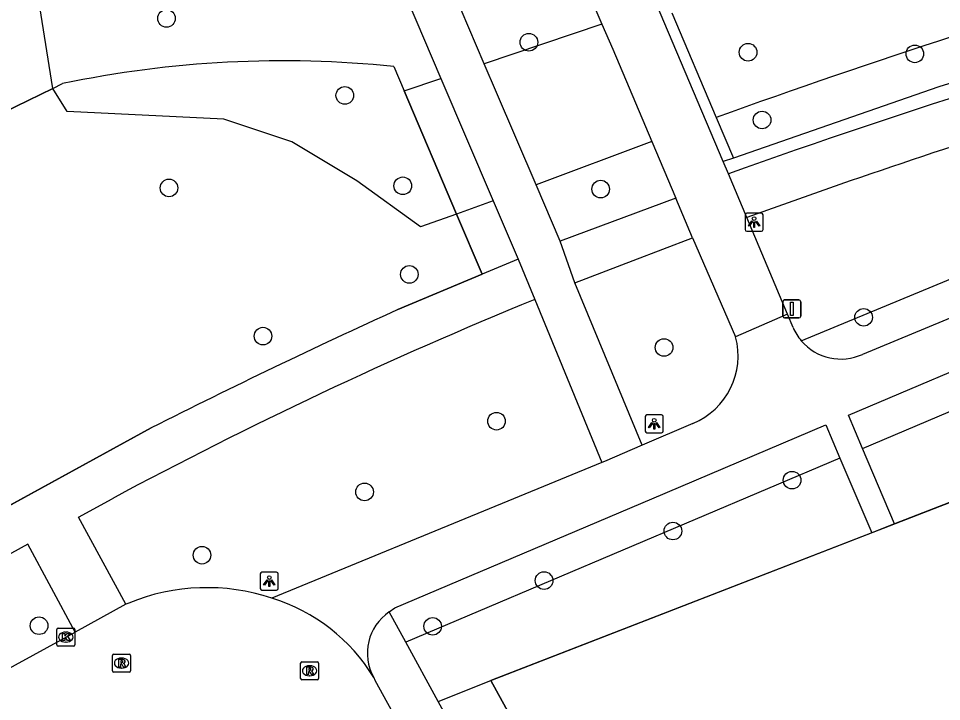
# Model space of a CAD drawing. Extents: x 158087 to 159494, y 382905 to 383981.
# Drawn here: x 159175.3 to 159226.5, y 383488.7 to 383526.7 of the extents above; entities that cross this region are included whole.
import ezdxf

# ---------------------------------------------------------------- set-up
doc = ezdxf.new("R2010")
doc.units = 0
for name, color, linetype in [('IMGEO_Boom', 7, 'Continuous'), ('IMGEO_Fietspad_open', 7, 'Continuous'), ('IMGEO_Groenvoorziening', 7, 'Continuous'), ('IMGEO_Haag', 7, 'Continuous'), ('IMGEO_Hek', 7, 'Continuous'), ('IMGEO_Kolk', 7, 'Continuous'), ('IMGEO_Lichtpunt', 7, 'Continuous'), ('IMGEO_Rijbaan_lokaal_open', 7, 'Continuous'), ('IMGEO_Rioolput', 7, 'Continuous'), ('IMGEO_Verkeersbordpaal', 7, 'Continuous'), ('IMGEO_Voetpad_halfverhard', 7, 'Continuous'), ('IMGEO_Voetpad_open', 7, 'Continuous')]:
    doc.layers.add(name, color=color, linetype=linetype)

msp = doc.modelspace()

# ---------------------------------------------------------------- linework, layer by layer
at = {"layer": 'IMGEO_Boom'}
for centre in [(159183.528, 383526.681), (159203.64, 383525.356), (159215.805, 383524.8), (159225.059, 383524.709), (159193.423, 383522.401), (159216.582, 383521.037), (159183.666, 383517.263), (159196.641, 383517.382), (159207.624, 383517.198), (159197.006, 383512.462), (159222.218, 383510.075), (159188.883, 383509.033), (159211.142, 383508.402), (159201.842, 383504.307), (159218.247, 383501.032), (159194.52, 383500.379), (159211.633, 383498.207), (159185.497, 383496.865), (159204.484, 383495.456), (159176.456, 383492.949), (159198.299, 383492.914)]:
    msp.add_circle(centre, 0.489, dxfattribs=at)
at = {"layer": 'IMGEO_Fietspad_open'}
for points in [[(159214.431, 383518.724), (159209.737, 383529.796), (159198.371, 383556.604), (159192.192, 383571.18)], [(159206.405, 383529.355), (159207.692, 383526.359)], [(159207.692, 383526.359), (159208.29, 383524.966), (159210.465, 383519.836)], [(159261.718, 383525.238), (159251.703, 383520.686), (159241.191, 383515.909), (159222.162, 383508.02)], [(159222.16, 383502.793), (159221.379, 383504.634), (159259.778, 383520.928)], [(159210.465, 383519.836), (159211.794, 383516.703)], [(159214.712, 383518.051), (159214.431, 383518.724)], [(159215.741, 383515.621), (159214.712, 383518.051)], [(159212.712, 383514.491), (159211.794, 383516.703)], [(159217.992, 383510.247), (159215.741, 383515.621)], [(159212.712, 383514.491), (159215.113, 383508.998)], [(159217.992, 383510.247), (159215.113, 383508.998)], [(159218.303, 383509.505), (159217.992, 383510.247)], [(159212.739, 383504.181), (159209.923, 383502.973)], [(159195.889, 383493.71), (159196.199, 383493.949), (159210.459, 383500), (159220.124, 383504.101), (159220.905, 383502.26)], [(159209.923, 383502.973), (159207.838, 383502.078), (159207.694, 383502.019)], [(159223.938, 383498.603), (159222.16, 383502.793)], [(159220.905, 383502.26), (159222.667, 383498.109)], [(159207.694, 383502.019), (159202.791, 383500), (159189.38, 383494.477)], [(159223.938, 383498.603), (159222.667, 383498.109)]]:
    msp.add_lwpolyline(points, dxfattribs=at)
for centre, radius, start, end in [((159221.006, 383510.683), 2.948, 203.5543, 220.3577), ((159211.197, 383507.934), 4.058, 292.3344, 15.194), ((159220.961, 383510.657), 2.898, 220.5332, 294.4805), ((159197.425, 383491.429), 2.75, 123.9523, 209.3978)]:
    msp.add_arc(centre, radius, start, end, dxfattribs=at)
at = {"layer": 'IMGEO_Groenvoorziening'}
for points in [[(159177.217, 383522.791), (159176.499, 383527.32)], [(159211.577, 383526.995), (159214.043, 383521.177)], [(159207.692, 383526.359), (159201.165, 383524.157)], [(159196.146, 383524.003), (159196.717, 383522.656)], [(159196.717, 383522.656), (159198.757, 383523.344)], [(159177.217, 383522.791), (159168.31, 383518.447), (159160.416, 383514.051)], [(159177.217, 383522.791), (159177.757, 383523.055)], [(159199.62, 383515.815), (159197.624, 383515.104), (159194.086, 383517.666), (159190.487, 383519.833), (159186.714, 383521.091), (159178.006, 383521.517), (159177.217, 383522.791)], [(159199.62, 383515.815), (159196.717, 383522.656)], [(159214.043, 383521.177), (159214.999, 383518.922)], [(159210.465, 383519.836), (159204.037, 383517.431)], [(159222.16, 383502.793), (159260.97, 383519.261)], [(159201.661, 383516.542), (159199.62, 383515.815)], [(159218.759, 383508.774), (159236.53, 383516.142)], [(159201.041, 383512.466), (159199.62, 383515.815)], [(159259.663, 383512.481), (159223.938, 383498.603)], [(159220.905, 383502.26), (159196.808, 383492.035)], [(159222.667, 383498.109), (159201.529, 383489.897)], [(159198.612, 383488.743), (159201.529, 383489.897)], [(159201.529, 383489.897), (159221.11, 383454.17)]]:
    msp.add_lwpolyline(points, dxfattribs=at)
for centre, radius, start, end in [((159350.738, 383143.765), 401.404, 105.93653, 109.90998), ((159189.981, 383464.767), 59.556, 84.05817, 101.84409)]:
    msp.add_arc(centre, radius, start, end, dxfattribs=at)
at = {"layer": 'IMGEO_Haag'}
for points in [[(159244.689, 383528.392), (159238.481, 383526.627), (159226.386, 383522.886), (159214.999, 383518.922)], [(159214.999, 383518.922), (159214.431, 383518.724)]]:
    msp.add_lwpolyline(points, dxfattribs=at)
at = {"layer": 'IMGEO_Hek'}
for points in [[(159214.431, 383518.724), (159209.737, 383529.796)], [(159244.689, 383528.392), (159238.481, 383526.627), (159226.386, 383522.886), (159214.999, 383518.922)], [(159196.146, 383524.003), (159196.717, 383522.656)], [(159160.416, 383514.051), (159168.31, 383518.447), (159177.217, 383522.791)], [(159177.217, 383522.791), (159177.757, 383523.055)], [(159196.717, 383522.656), (159199.62, 383515.815)], [(159214.999, 383518.922), (159214.431, 383518.724)], [(159199.62, 383515.815), (159201.041, 383512.466)], [(159201.041, 383512.466), (159196.365, 383510.504)], [(159201.529, 383489.897), (159259.663, 383512.481)], [(159182.683, 383503.935), (159103.707, 383460.593)], [(159221.11, 383454.17), (159201.529, 383489.897)]]:
    msp.add_lwpolyline(points, dxfattribs=at)
for centre, radius, start, end in [((159189.981, 383464.767), 59.556, 84.05817, 101.84409), ((159348.73, 383175.623), 367.913, 114.46471, 116.82846)]:
    msp.add_arc(centre, radius, start, end, dxfattribs=at)
at = {"layer": 'IMGEO_Kolk'}
for p, q in [((159177.44, 383491.892), (159177.44, 383492.744)), ((159177.515, 383492.818), (159178.367, 383492.818)), ((159177.928, 383492.598), (159177.953, 383492.598)), ((159178.441, 383492.744), (159178.441, 383491.892)), ((159178.367, 383491.818), (159177.515, 383491.818)), ((159177.951, 383492.038), (159177.926, 383492.038))]:
    msp.add_line(p, q, dxfattribs=at)
for points in [[(159177.44, 383491.892), (159177.44, 383492.744)], [(159177.515, 383492.818), (159178.367, 383492.818)], [(159177.761, 383492.518), (159177.884, 383492.518), (159177.884, 383492.367), (159178.014, 383492.518), (159178.178, 383492.518), (159178.032, 383492.367), (159178.185, 383492.118), (159178.033, 383492.118), (159177.948, 383492.282), (159177.884, 383492.215), (159177.884, 383492.118), (159177.761, 383492.118), (159177.761, 383492.518)], [(159178.441, 383492.744), (159178.441, 383491.892)], [(159178.367, 383491.818), (159177.515, 383491.818)]]:
    msp.add_lwpolyline(points, dxfattribs=at)
for centre, start, end in [((159177.517, 383492.742), 91.552, 178.448), ((159177.517, 383492.742), 91.552, 178.448), ((159178.365, 383492.742), 1.552, 88.448), ((159178.365, 383492.742), 1.552, 88.448), ((159177.517, 383491.894), 181.552, 268.448), ((159177.517, 383491.894), 181.552, 268.448), ((159178.365, 383491.894), 271.552, 358.448), ((159178.365, 383491.894), 271.552, 358.448)]:
    msp.add_arc(centre, 0.0765, start, end, dxfattribs=at)
for centre, major_axis, ratio, start_param, end_param in [((159177.927, 383492.318), (-0.387, 0.002), 0.722429, 4.712389, 7.853982), ((159177.952, 383492.318), (-0.39, 0.002), 0.717154, 1.570796, 4.712389)]:
    msp.add_ellipse(centre, major_axis=major_axis, ratio=ratio, start_param=start_param, end_param=end_param, dxfattribs=at)
at = {"layer": 'IMGEO_Lichtpunt'}
for p, q in [((159215.641, 383515.763), (159215.641, 383514.956)), ((159215.641, 383515.763), (159215.641, 383514.956)), ((159216.543, 383515.858), (159215.735, 383515.858)), ((159216.543, 383515.858), (159215.735, 383515.858)), ((159216.637, 383514.956), (159216.637, 383515.763)), ((159216.637, 383514.956), (159216.637, 383515.763)), ((159215.735, 383514.862), (159216.543, 383514.862)), ((159215.735, 383514.862), (159216.543, 383514.862)), ((159211, 383504.658), (159210.192, 383504.658)), ((159211, 383504.658), (159210.192, 383504.658)), ((159210.098, 383504.563), (159210.098, 383503.756)), ((159210.098, 383504.563), (159210.098, 383503.756)), ((159211.094, 383503.756), (159211.094, 383504.563)), ((159211.094, 383503.756), (159211.094, 383504.563)), ((159210.192, 383503.662), (159211, 383503.662)), ((159210.192, 383503.662), (159211, 383503.662)), ((159189.635, 383495.92), (159188.827, 383495.92)), ((159189.635, 383495.92), (159188.827, 383495.92)), ((159188.733, 383495.825), (159188.733, 383495.018)), ((159188.733, 383495.825), (159188.733, 383495.018)), ((159189.729, 383495.018), (159189.729, 383495.825)), ((159189.729, 383495.018), (159189.729, 383495.825)), ((159188.827, 383494.924), (159189.635, 383494.924)), ((159188.827, 383494.924), (159189.635, 383494.924))]:
    msp.add_line(p, q, dxfattribs=at)
for points in [[(159216.015, 383515.427), (159216.054, 383515.399), (159215.866, 383515.137), (159215.828, 383515.164), (159216.015, 383515.427)], [(159216.117, 383515.379), (159216.164, 383515.379), (159216.164, 383515.057), (159216.117, 383515.057), (159216.117, 383515.379)], [(159216.227, 383515.399), (159216.265, 383515.426), (159216.452, 383515.164), (159216.413, 383515.136), (159216.227, 383515.399)], [(159210.472, 383504.227), (159210.511, 383504.199), (159210.323, 383503.937), (159210.285, 383503.964), (159210.472, 383504.227)], [(159210.574, 383504.179), (159210.621, 383504.179), (159210.621, 383503.857), (159210.574, 383503.857), (159210.574, 383504.179)], [(159210.684, 383504.199), (159210.722, 383504.226), (159210.909, 383503.964), (159210.87, 383503.936), (159210.684, 383504.199)], [(159189.107, 383495.489), (159189.146, 383495.461), (159188.958, 383495.199), (159188.92, 383495.226), (159189.107, 383495.489)], [(159189.209, 383495.441), (159189.256, 383495.441), (159189.256, 383495.119), (159189.209, 383495.119), (159189.209, 383495.441)], [(159189.319, 383495.461), (159189.357, 383495.488), (159189.544, 383495.226), (159189.505, 383495.198), (159189.319, 383495.461)]]:
    msp.add_lwpolyline(points, dxfattribs=at)
for centre in [(159216.14, 383515.561), (159210.597, 383504.361), (159189.232, 383495.623)]:
    msp.add_circle(centre, 0.0994, dxfattribs=at)
for centre, start, end in [((159215.735, 383515.763), 90, 180), ((159215.735, 383515.763), 90, 180), ((159216.543, 383515.763), 0, 90), ((159216.543, 383515.763), 0, 90), ((159215.735, 383514.956), 180, 270), ((159215.735, 383514.956), 180, 270), ((159216.543, 383514.956), 270, 0), ((159216.543, 383514.956), 270, 360), ((159210.192, 383504.563), 90, 180), ((159210.192, 383504.563), 90, 180), ((159211, 383504.563), 0, 90), ((159211, 383504.563), 0, 90), ((159210.192, 383503.756), 180, 270), ((159210.192, 383503.756), 180, 270), ((159211, 383503.756), 270, 0), ((159211, 383503.756), 270, 360), ((159188.827, 383495.825), 90, 180), ((159188.827, 383495.825), 90, 180), ((159189.635, 383495.825), 0, 90), ((159189.635, 383495.825), 0, 90), ((159188.827, 383495.018), 180, 270), ((159188.827, 383495.018), 180, 270), ((159189.635, 383495.018), 270, 0), ((159189.635, 383495.018), 270, 360)]:
    msp.add_arc(centre, 0.0946, start, end, dxfattribs=at)
at = {"layer": 'IMGEO_Rijbaan_lokaal_open'}
for points in [[(159181.267, 383494.139), (159178.457, 383492.598)], [(159181.432, 383494.207), (159181.267, 383494.139)], [(159132.395, 383467.404), (159159.962, 383482.46), (159178.457, 383492.598)], [(159195.029, 383490.079), (159195.091, 383489.932), (159199.405, 383482.085), (159211.28, 383460.382), (159217.305, 383449.281), (159217.812, 383448.315), (159217.983, 383448.031)]]:
    msp.add_lwpolyline(points, dxfattribs=at)
for centre, radius, start, end in [((159185.77, 383483.624), 11.438, 71.6027, 112.2886), ((159186.391, 383484.811), 10.117, 31.3769, 72.8184)]:
    msp.add_arc(centre, radius, start, end, dxfattribs=at)
at = {"layer": 'IMGEO_Rioolput'}
for p, q in [((159180.608, 383491.371), (159181.46, 383491.371)), ((159180.533, 383490.445), (159180.533, 383491.297)), ((159181.021, 383491.151), (159181.046, 383491.151)), ((159181.534, 383491.297), (159181.534, 383490.445)), ((159190.97, 383490.022), (159190.97, 383490.874)), ((159191.045, 383490.948), (159191.897, 383490.948)), ((159191.971, 383490.874), (159191.971, 383490.022)), ((159181.46, 383490.371), (159180.608, 383490.371)), ((159181.044, 383490.591), (159181.019, 383490.591)), ((159191.458, 383490.728), (159191.483, 383490.728)), ((159191.897, 383489.948), (159191.045, 383489.948)), ((159191.481, 383490.168), (159191.456, 383490.168))]:
    msp.add_line(p, q, dxfattribs=at)
for points in [[(159180.608, 383491.371), (159181.46, 383491.371)], [(159180.533, 383490.445), (159180.533, 383491.297)], [(159181.122, 383491.069), (159180.87, 383491.071), (159180.87, 383490.671)], [(159180.87, 383490.671), (159180.994, 383490.671), (159180.994, 383490.833), (159181.005, 383490.833)], [(159181.048, 383490.99), (159180.994, 383490.99), (159180.994, 383490.909)], [(159180.994, 383490.909), (159181.046, 383490.909)], [(159181.052, 383490.804), (159181.123, 383490.671), (159181.263, 383490.671), (159181.198, 383490.797)], [(159181.534, 383491.297), (159181.534, 383490.445)], [(159190.97, 383490.022), (159190.97, 383490.874)], [(159191.045, 383490.948), (159191.897, 383490.948)], [(159191.971, 383490.874), (159191.971, 383490.022)], [(159181.46, 383490.371), (159180.608, 383490.371)], [(159191.559, 383490.646), (159191.307, 383490.648), (159191.307, 383490.248)], [(159191.307, 383490.248), (159191.431, 383490.248), (159191.431, 383490.41), (159191.442, 383490.41)], [(159191.485, 383490.567), (159191.431, 383490.567), (159191.431, 383490.486)], [(159191.431, 383490.486), (159191.483, 383490.486)], [(159191.489, 383490.381), (159191.56, 383490.248), (159191.7, 383490.248), (159191.635, 383490.374)], [(159191.897, 383489.948), (159191.045, 383489.948)]]:
    msp.add_lwpolyline(points, dxfattribs=at)
for centre, radius, start, end in [((159180.61, 383491.295), 0.0765, 91.552, 178.448), ((159180.61, 383491.295), 0.0765, 91.552, 178.448), ((159181.458, 383491.295), 0.0765, 1.552, 88.448), ((159181.458, 383491.295), 0.0765, 1.552, 88.448), ((159181.004, 383490.78), 0.0533, 26.0293, 88.6989), ((159181.03, 383491.098), 0.19, 274.7715, 282.9687), ((159181.054, 383490.894), 0.0964, 77.0061, 93.1865), ((159181.068, 383490.951), 0.0378, 276.6634, 79.6772), ((159181.121, 383490.959), 0.109, 350.3612, 89.416), ((159181.119, 383490.959), 0.112, 277.5842, 350.9817), ((159181.103, 383490.744), 0.108, 29.5134, 73.7905), ((159191.047, 383490.872), 0.0765, 91.552, 178.448), ((159191.047, 383490.872), 0.0765, 91.552, 178.448), ((159191.895, 383490.872), 0.0765, 1.552, 88.448), ((159191.895, 383490.872), 0.0765, 1.552, 88.448), ((159180.61, 383490.447), 0.0765, 181.552, 268.448), ((159180.61, 383490.447), 0.0765, 181.552, 268.448), ((159181.458, 383490.447), 0.0765, 271.552, 358.448), ((159181.458, 383490.447), 0.0765, 271.552, 358.448), ((159191.441, 383490.357), 0.0533, 26.0293, 88.6989), ((159191.467, 383490.675), 0.19, 274.7715, 282.9687), ((159191.491, 383490.471), 0.0964, 77.0061, 93.1865), ((159191.505, 383490.528), 0.0378, 276.6634, 79.6772), ((159191.558, 383490.536), 0.109, 350.3612, 89.416), ((159191.556, 383490.536), 0.112, 277.5842, 350.9817), ((159191.54, 383490.321), 0.108, 29.5134, 73.7905), ((159191.047, 383490.024), 0.0765, 181.552, 268.448), ((159191.047, 383490.024), 0.0765, 181.552, 268.448), ((159191.895, 383490.024), 0.0765, 271.552, 358.448), ((159191.895, 383490.024), 0.0765, 271.552, 358.448)]:
    msp.add_arc(centre, radius, start, end, dxfattribs=at)
for centre, major_axis, ratio, start_param, end_param in [((159181.02, 383490.871), (-0.387, 0.002), 0.722429, 4.712389, 7.853982), ((159181.045, 383490.871), (-0.39, 0.002), 0.717154, 1.570796, 4.712389), ((159191.457, 383490.448), (-0.387, 0.002), 0.722429, 4.712389, 7.853982), ((159191.482, 383490.448), (-0.39, 0.002), 0.717154, 1.570796, 4.712389)]:
    msp.add_ellipse(centre, major_axis=major_axis, ratio=ratio, start_param=start_param, end_param=end_param, dxfattribs=at)
at = {"layer": 'IMGEO_Verkeersbordpaal'}
for p, q in [((159217.735, 383510.145), (159217.735, 383510.945)), ((159217.735, 383510.945), (159217.735, 383510.145)), ((159217.835, 383511.045), (159218.625, 383511.045)), ((159218.625, 383511.045), (159217.835, 383511.045)), ((159218.725, 383510.945), (159218.725, 383510.145)), ((159218.725, 383510.145), (159218.725, 383510.945)), ((159218.625, 383510.045), (159217.835, 383510.045)), ((159217.835, 383510.045), (159218.625, 383510.045))]:
    msp.add_line(p, q, dxfattribs=at)
msp.add_lwpolyline([(159218.155, 383510.92), (159218.305, 383510.92), (159218.305, 383510.17), (159218.155, 383510.17), (159218.155, 383510.92)], dxfattribs=at)
for centre, start, end in [((159217.835, 383510.945), 90, 180), ((159217.835, 383510.945), 90, 180), ((159218.625, 383510.945), 0, 90), ((159218.625, 383510.945), 360, 90), ((159217.835, 383510.145), 180, 270), ((159217.835, 383510.145), 180, 270), ((159218.625, 383510.145), 270, 0), ((159218.625, 383510.145), 270, 0)]:
    msp.add_arc(centre, 0.1, start, end, dxfattribs=at)
at = {"layer": 'IMGEO_Voetpad_halfverhard'}
for points in [[(159196.88, 383527.739), (159198.757, 383523.344)], [(159201.165, 383524.157), (159199.885, 383527.155)], [(159204.037, 383517.431), (159201.843, 383522.57), (159201.165, 383524.157)], [(159198.757, 383523.344), (159201.661, 383516.542)], [(159205.374, 383514.301), (159204.037, 383517.431)], [(159201.661, 383516.542), (159203.043, 383513.306)], [(159211.794, 383516.703), (159205.374, 383514.301)], [(159206.191, 383511.995), (159209.427, 383513.239), (159212.712, 383514.491)], [(159206.191, 383511.995), (159205.374, 383514.301)], [(159203.043, 383513.306), (159201.041, 383512.466)], [(159203.043, 383513.306), (159203.977, 383511.073)], [(159196.365, 383510.504), (159201.041, 383512.466)], [(159209.923, 383502.973), (159206.191, 383511.995)], [(159203.977, 383511.073), (159207.694, 383502.019)], [(159128.051, 383473.953), (159182.683, 383503.935)], [(159181.267, 383494.139), (159178.637, 383498.983), (159180.508, 383500)], [(159178.457, 383492.598), (159175.836, 383497.482), (159129.88, 383472.147), (159130.927, 383470.172)]]:
    msp.add_lwpolyline(points, dxfattribs=at)
for centre, radius, start, end in [((159364.239, 383098.191), 445.692, 105.5056, 109.60258), ((159348.033, 383151.26), 387.634, 107.08283, 109.95492), ((159297.474, 383282.501), 246.955, 112.24688, 118.2703), ((159348.73, 383175.623), 367.913, 114.46471, 116.82846)]:
    msp.add_arc(centre, radius, start, end, dxfattribs=at)
at = {"layer": 'IMGEO_Voetpad_open'}
for points in [[(159196.808, 383492.035), (159195.889, 383493.71)], [(159198.612, 383488.743), (159196.808, 383492.035)], [(159217.596, 383454.084), (159214.822, 383459.177), (159198.612, 383488.743)]]:
    msp.add_lwpolyline(points, dxfattribs=at)

doc.saveas('drawing.dxf')
